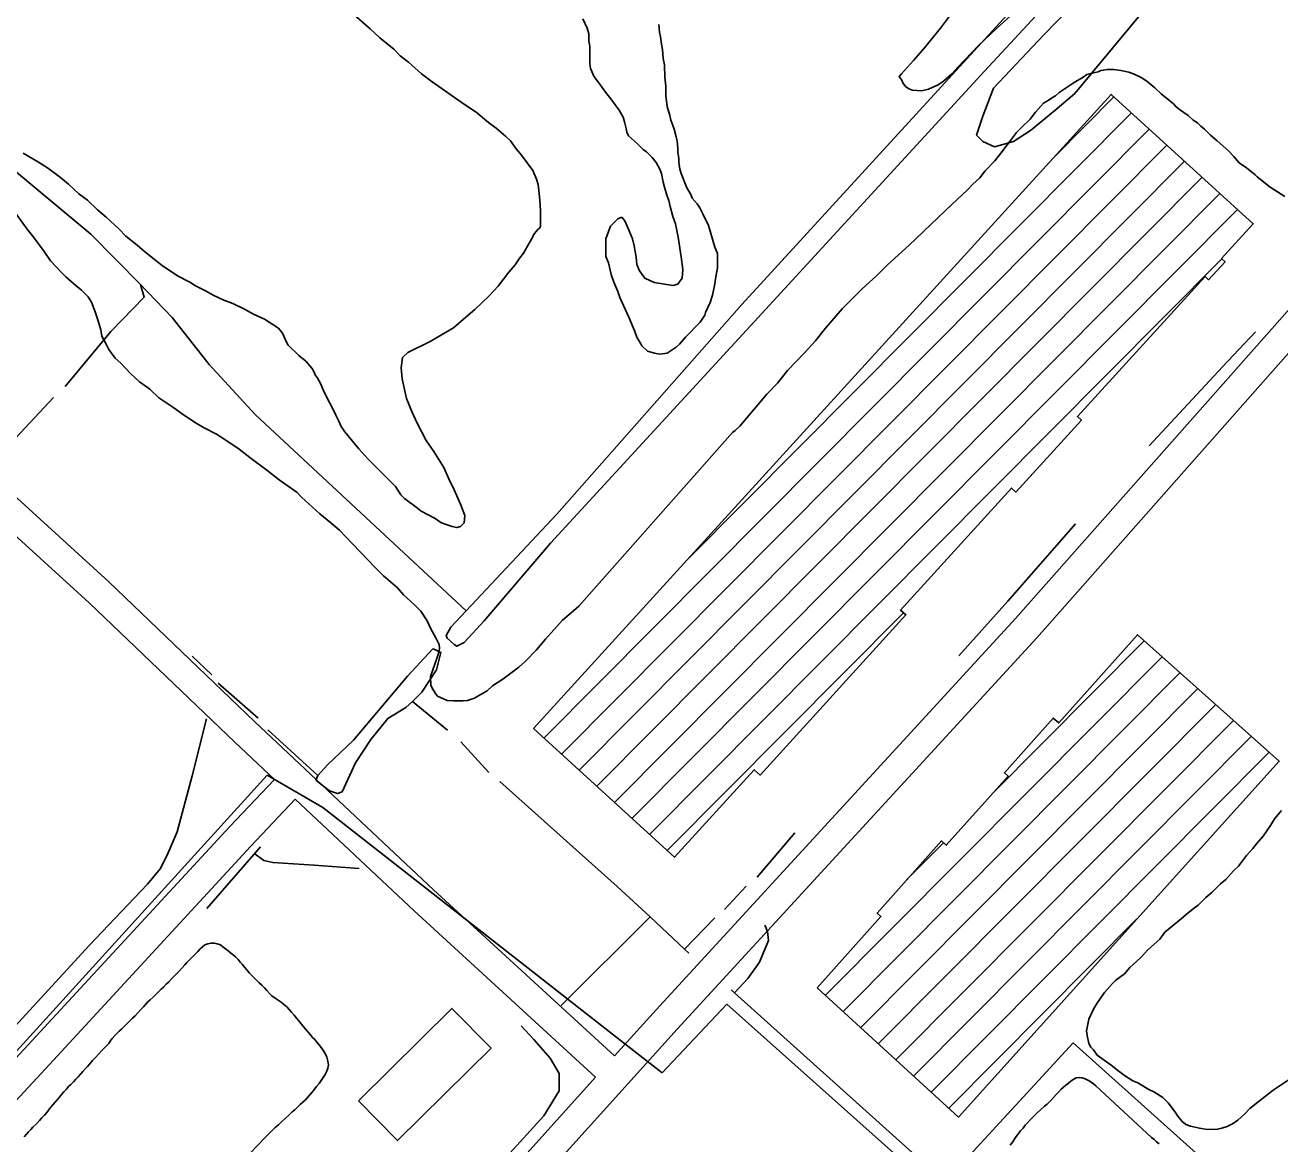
# Model space of a CAD drawing. Extents: x 3355677 to 3393573, y 612928 to 638357.
# Drawn here: x 3384413 to 3385728, y 621070 to 622243 of the extents above; entities that cross this region are included whole.
import ezdxf

# ---------------------------------------------------------------- set-up
doc = ezdxf.new("R2010")
doc.units = 0
for name, color, linetype in [('V-BLDG-OTLN', 7, 'Continuous'), ('V-ROAD-CNTR', 7, 'Continuous'), ('V-SITE-OTLN', 7, 'Continuous'), ('V-SITE-VEGE', 7, 'Continuous'), ('V-TOPO-SHOR', 7, 'Continuous')]:
    doc.layers.add(name, color=color, linetype=linetype)

msp = doc.modelspace()

# ---------------------------------------------------------------- linework, layer by layer
at = {"layer": 'V-BLDG-OTLN'}
for p, q in [((3385492.2, 622105), (3385554.2, 622167.4)), ((3385108.1, 621683.5), (3385572.7, 622150.5)), ((3384956.6, 621495.7), (3385591.2, 622133.6)), ((3384975.1, 621478.9), (3385609.7, 622116.8)), ((3384993.6, 621462), (3385628.2, 622099.9)), ((3385012.1, 621445.2), (3385646.7, 622083.1)), ((3385030.6, 621428.3), (3385665.2, 622066.2)), ((3385049.1, 621411.5), (3385683.7, 622049.4)), ((3385067.6, 621394.6), (3385667.4, 621997.6)), ((3385086.1, 621377.8), (3385333.7, 621626.7)), ((3385426.3, 621436.9), (3385586, 621597.4)), ((3385251.7, 621225.9), (3385604.7, 621580.8)), ((3385270.2, 621209), (3385623.4, 621564.1)), ((3385288.7, 621192.2), (3385642.1, 621547.4)), ((3385307.1, 621175.3), (3385660.8, 621530.8)), ((3385325.6, 621158.4), (3385679.5, 621514.1)), ((3385344.1, 621141.5), (3385698.2, 621497.5)), ((3385362.5, 621124.6), (3385716.8, 621480.8)), ((3385336.9, 621347), (3385375.6, 621385.9)), ((3385381, 621107.8), (3385578.3, 621306.1))]:
    msp.add_line(p, q, dxfattribs=at)
for points in [[(3384946, 621505.5), (3385551.4, 622170), (3385700.1, 622034.4), (3385666.9, 621998), (3385670.6, 621994.7), (3385653.4, 621975.8), (3385649.7, 621979.3), (3385515.9, 621832.5), (3385520.1, 621828.6), (3385451.5, 621753.3), (3385446.9, 621757.5), (3385330.4, 621629.7), (3385336.1, 621624.6), (3385183.3, 621456.9), (3385177.2, 621462.5), (3385093.7, 621370.8)], [(3385243.2, 621233.8), (3385310, 621308.7), (3385306, 621312.3), (3385373.4, 621387.9), (3385378.5, 621383.3), (3385443.3, 621455.9), (3385439.4, 621459.3), (3385490.5, 621516.6), (3385496.3, 621511.5), (3385578.7, 621603.9), (3385727.4, 621471.3), (3385391.1, 621098.6)], [(3384762.3, 621115.6), (3384860.4, 621212.4), (3384901.4, 621170.8), (3384803.3, 621074)]]:
    msp.add_lwpolyline(points, close=True, dxfattribs=at)
at = {"layer": 'V-ROAD-CNTR'}
for points in [[(3385481.3, 623640.8), (3385415.1, 623572.1), (3385005.6, 623128.5), (3384655.4, 622744.6), (3384187.8, 622244.8), (3384105.9, 622152.4), (3384086.4, 622117.1), (3384079.3, 622091.2), (3384083.5, 622062.8), (3384106.1, 622018.8), (3384188.5, 621943.8), (3384500.7, 621659.3), (3384654, 621512.8), (3384841.1, 621336.5), (3385030.9, 621162.8)], [(3385746.4, 621954.7), (3385451.1, 621620.8), (3385074.3, 621211), (3385030.9, 621162.8)], [(3385768.9, 621934.8), (3385473.3, 621600.7), (3385096.5, 621190.8), (3384942.2, 621019.5), (3384881.7, 620955.3)], [(3384389.9, 621719.7), (3384480.3, 621637.3), (3384633.3, 621491), (3384674.3, 621452.4)], [(3383866.5, 620578.7), (3384017, 620743.1), (3384420.6, 621178.7), (3384627.7, 621402.9), (3384674.3, 621452.4)], [(3383888.8, 620558.7), (3384039, 620722.7), (3384442.7, 621158.3), (3384649.6, 621382.5), (3384696.1, 621431.8)], [(3384696.1, 621431.8), (3384820.7, 621314.5), (3385010.8, 621140.5)], [(3385010.8, 621140.5), (3384920.2, 621039.8), (3384622.7, 620724.5), (3384304, 620380.1), (3384205, 620271.5)]]:
    msp.add_lwpolyline(points, dxfattribs=at)
at = {"layer": 'V-SITE-OTLN'}
for p, q in [((3384241.5, 620989.1), (3384666.6, 621456.6)), ((3384666.6, 621456.6), (3384725.2, 621422.8)), ((3384725.2, 621422.8), (3385044.7, 621173)), ((3385080.7, 621144.8), (3385148.5, 621216.7)), ((3385148.5, 621216.7), (3385368.2, 621021)), ((3385044.7, 621173), (3385080.7, 621144.8)), ((3385368.2, 621021), (3385511.3, 621176.3)), ((3385511.3, 621176.3), (3385643.9, 621057.7))]:
    msp.add_line(p, q, dxfattribs=at)
at = {"layer": 'V-SITE-VEGE'}
for points in [[(3384927.8, 622112.9), (3384921.7, 622121.2), (3384916.6, 622126.2), (3384906.6, 622134.5), (3384898.8, 622140.6), (3384885.9, 622151.2), (3384873.6, 622159.5), (3384839.6, 622183.3), (3384828.4, 622191.7), (3384815, 622203.9), (3384806.1, 622210.5), (3384799.4, 622217.2), (3384784.9, 622229.4), (3384774.8, 622238.8), (3384758.1, 622253.3)], [(3385381.9, 622251.8), (3385372.5, 622239.5), (3385355.8, 622218.9), (3385344.2, 622205.5), (3385331.4, 622191.5), (3385329.2, 622188.7), (3385332, 622184.8), (3385333.1, 622182), (3385335.9, 622178.2), (3385339.2, 622175.9), (3385343.2, 622174.3), (3385352.6, 622173.8), (3385359.9, 622175.4), (3385369.9, 622179.9), (3385375.4, 622183.8), (3385384.3, 622191.7), (3385390.4, 622198.4), (3385412.1, 622221.3), (3385431, 622239.2), (3385445.4, 622252)], [(3384997.6, 622249), (3385002.1, 622239.5), (3385003.8, 622233.4), (3385003.8, 622225.6), (3385004.9, 622220.6), (3385005, 622202.8), (3385005.5, 622197.2), (3385009.5, 622188.3), (3385014.5, 622182.2), (3385021.2, 622172.2), (3385026.8, 622165.5)], [(3385077.8, 622235.3), (3385077.3, 622243.1)], [(3385026.8, 622165.5), (3385032.4, 622157.7), (3385035.8, 622153.3), (3385039.7, 622146.1), (3385041.4, 622141.1), (3385043.1, 622134.4), (3385043.6, 622130.5), (3385045.3, 622126.6), (3385054.8, 622118.3), (3385060.9, 622112.2), (3385064.3, 622109.9), (3385070.4, 622103.8), (3385074.3, 622098.8), (3385078.3, 622091.6), (3385080, 622087.1), (3385081.7, 622078.2), (3385083.3, 622072.7), (3385085.6, 622064.3), (3385087.8, 622058.8), (3385089, 622052.6), (3385091.8, 622042.1), (3385094.6, 622034.3), (3385097.4, 622020.4), (3385100.8, 621999.8), (3385102.5, 621986.4), (3385101.5, 621977.5), (3385097, 621971.3), (3385092, 621969.7), (3385072.5, 621972.9), (3385062.5, 621977.4), (3385056.9, 621985.1), (3385054.1, 621991.8), (3385053.5, 621999.6), (3385051.2, 622011.3), (3385049.5, 622018.5), (3385046.2, 622026.9), (3385043.9, 622031.9), (3385041.7, 622037.5), (3385040, 622039.7), (3385038.3, 622041.3), (3385034.4, 622039.7), (3385026.6, 622031.8), (3385024.4, 622026.3), (3385021.7, 622018.5), (3385021.7, 622000.1), (3385024.5, 621993.4), (3385027.4, 621981.2), (3385030.2, 621973.4), (3385034.1, 621963.4), (3385036.3, 621957.2), (3385045.9, 621936.7), (3385052, 621921.6), (3385054.3, 621915.5), (3385058.2, 621908.8), (3385059.3, 621906.6), (3385065.5, 621901.1), (3385072.7, 621898.9), (3385078.3, 621897.8), (3385086.1, 621898.9), (3385095.5, 621905.1), (3385098.9, 621908.4), (3385105, 621915.7), (3385120.5, 621931.3), (3385125.5, 621938.6), (3385126.1, 621941.4), (3385131.1, 621952), (3385133.3, 621959.8), (3385136, 621971.5), (3385137.1, 621978.7), (3385138.7, 621988.2), (3385138.7, 622003.2), (3385135.9, 622009.9), (3385129.1, 622032.7), (3385123.5, 622045), (3385120.2, 622051.1), (3385117.4, 622055.5), (3385112.3, 622061.1), (3385110.7, 622065), (3385106.7, 622072.2), (3385100.6, 622087.2), (3385099.4, 622091.7), (3385098.3, 622098.9), (3385098.3, 622102.8), (3385097.2, 622109.5), (3385097.1, 622113.4), (3385096.6, 622121.2), (3385095.4, 622125.6), (3385093.2, 622133.4), (3385091.5, 622138.4), (3385089.8, 622142.9), (3385088.7, 622147.9), (3385085.9, 622157.3), (3385084.7, 622169), (3385084.7, 622178.5), (3385083.5, 622188), (3385083, 622200.8), (3385081.8, 622207.5), (3385081.2, 622216.9), (3385080.1, 622222.5), (3385079, 622230.3), (3385077.8, 622235.3)], [(3385733.4, 622062.9), (3385717.8, 622072.9), (3385704.4, 622083.5), (3385702.1, 622085.7), (3385693.2, 622092.9), (3385685.4, 622098.4), (3385679.8, 622105.1), (3385674.2, 622110.7), (3385662.5, 622121.2), (3385655.2, 622127.3), (3385649.1, 622133.4), (3385645.2, 622136.8), (3385641.8, 622140.1), (3385637.3, 622142.9), (3385631.8, 622147.9), (3385622.8, 622154), (3385618.9, 622157.3), (3385616.7, 622160.1), (3385612.8, 622163.4), (3385603.8, 622170.6), (3385597.1, 622176.7), (3385588.8, 622183.9), (3385582.6, 622187.8), (3385574.8, 622191.7), (3385572.6, 622192.2), (3385569.8, 622193.3), (3385561.4, 622195), (3385554.2, 622196.1), (3385547, 622196.1), (3385543.1, 622195.5), (3385540.3, 622194.9), (3385537.5, 622193.8), (3385531.4, 622192.1), (3385525.8, 622191), (3385521.9, 622188.2), (3385512.5, 622182.6), (3385506.3, 622178.1), (3385496.9, 622172), (3385493, 622168.6), (3385489.7, 622166.9), (3385485.2, 622163.6), (3385480.2, 622160.8), (3385471.9, 622151.3), (3385466.3, 622144), (3385457.5, 622135.6), (3385451.9, 622130.1), (3385445.8, 622121.7), (3385435.8, 622108.3), (3385429.2, 622100.5), (3385419.2, 622089.8), (3385413.6, 622082.6), (3385406.4, 622075.9), (3385400.3, 622069.7), (3385390.3, 622060.2), (3385377.5, 622048.5), (3385354.7, 622026.2), (3385339.7, 622012.2), (3385317, 621991.5), (3385305.3, 621979.8), (3385290.3, 621966.4), (3385269.8, 621945.7), (3385252, 621925), (3385240.9, 621911.6), (3385229.8, 621899.3), (3385212, 621880.9), (3385201.5, 621867.5), (3385190.4, 621855.8), (3385177.1, 621840.1), (3385169.3, 621831.2), (3385162.1, 621822.3), (3385157.1, 621817.8), (3385154.3, 621815.6), (3384993.3, 621634)], [(3384410.9, 622108.5), (3384427.1, 622099.1), (3384436.6, 622093), (3384450, 622083), (3384458.4, 622075.8), (3384469.5, 622065.8), (3384478.5, 622059.2), (3384489.1, 622049.2), (3384498, 622041.4), (3384511.4, 622029.2), (3384518.7, 622021.4), (3384530.4, 622012), (3384538.2, 622005.3), (3384550, 621995.9), (3384557.2, 621990.3), (3384565, 621985.3), (3384572.8, 621979.8), (3384585.7, 621973.1), (3384591.8, 621969.3), (3384603, 621963.7), (3384610.2, 621959.8), (3384621.4, 621954.3), (3384630.9, 621951), (3384643.1, 621944.9), (3384652.6, 621939.9), (3384663.8, 621934.4), (3384678.8, 621925), (3384682.8, 621920), (3384686.7, 621911.1), (3384688.9, 621907.2), (3384700.1, 621896.6), (3384707.4, 621890.5), (3384713.5, 621883.3), (3384715.2, 621880.5), (3384717.4, 621875.5), (3384719.1, 621873.3), (3384722.5, 621867.2), (3384725.3, 621860.5), (3384730.3, 621850.5), (3384734.2, 621843.2), (3384738.7, 621833.8), (3384741.5, 621828.2), (3384744.3, 621822.1), (3384748.2, 621816.6), (3384756.1, 621806.6), (3384762.8, 621798.8), (3384772.3, 621788.2), (3384801.3, 621759.3), (3384806.9, 621750.4), (3384810.8, 621746.6), (3384824.2, 621736.6), (3384828.1, 621733.2), (3384842.7, 621725.5), (3384848.8, 621721.6), (3384854.4, 621719.4), (3384860.5, 621717.2), (3384865.5, 621716.1), (3384869.4, 621717.2), (3384873.3, 621721.1), (3384873.8, 621728.9), (3384869.3, 621740.6), (3384862.6, 621755.6), (3384857, 621767.3), (3384852, 621779), (3384841.3, 621795.7), (3384833.5, 621807.3), (3384824, 621825.7), (3384818.4, 621837.9), (3384812.8, 621851.3), (3384808.2, 621871.9), (3384807.1, 621883.6), (3384808.7, 621894.2), (3384814.3, 621899.7), (3384837.6, 621911), (3384853.8, 621920.5), (3384862.1, 621925.5), (3384874.9, 621936.7), (3384884.3, 621944.5), (3384899.3, 621959), (3384908.8, 621969.1), (3384919.9, 621983.6), (3384926.5, 621991.4), (3384931.5, 621998.7), (3384935.4, 622003.7), (3384941.5, 622014.3), (3384944.8, 622019.9), (3384945.4, 622022.1), (3384947, 622024.4), (3384950.4, 622028.3), (3384952, 622029.9), (3384953.1, 622031.6), (3384953.1, 622048.3), (3384952.5, 622058.9), (3384951.9, 622066.2), (3384950.8, 622075.6), (3384949.1, 622081.2), (3384945.2, 622090.1), (3384933.4, 622106.2), (3384927.8, 622112.9)], [(3384993.3, 621634), (3384987.8, 621629), (3384976.1, 621619), (3384958.3, 621599.4), (3384948.9, 621588.2), (3384937.2, 621575.9), (3384930.6, 621569.8), (3384913.9, 621557.5), (3384902.8, 621550.2), (3384897.2, 621545.2), (3384889.4, 621540.7), (3384883.9, 621537.4), (3384876.6, 621535.1), (3384872.2, 621534.5), (3384862.2, 621534.5), (3384855.5, 621535), (3384845.4, 621539.5), (3384843.2, 621542.2), (3384840.4, 621546.7), (3384838.2, 621550.6), (3384838.1, 621560), (3384840.3, 621567.3), (3384845.3, 621581.2), (3384847, 621586.8), (3384847.5, 621590.2), (3384847, 621593.5), (3384844.1, 621599.1), (3384838, 621610.7), (3384834.6, 621618.5), (3384827.9, 621628.5), (3384821.2, 621635.2), (3384809.5, 621645.7), (3384803.3, 621653), (3384788.8, 621665.7), (3384779.3, 621675.2), (3384764.8, 621690.2), (3384755.8, 621699.6), (3384742.4, 621713.5), (3384733.5, 621721.3), (3384721.8, 621730.7), (3384702.8, 621747.9), (3384698.3, 621752.9), (3384679.3, 621766.2), (3384666.5, 621776.2), (3384648.6, 621789.5), (3384637.5, 621798.4), (3384622.4, 621808.4), (3384613.5, 621813.9), (3384600.1, 621821.1), (3384592.3, 621825.6), (3384578.9, 621834.4), (3384568.8, 621841.6), (3384553.2, 621852.2), (3384543.7, 621861.1), (3384533.1, 621868.8), (3384523.6, 621877.7), (3384513.5, 621888.3), (3384507.4, 621893.8), (3384500.7, 621902.7), (3384497.9, 621908.3), (3384493.4, 621916.6), (3384492.3, 621923.3), (3384488.9, 621935), (3384486.6, 621942.2), (3384482.7, 621952.2), (3384479.3, 621957.8), (3384472.1, 621965), (3384466.5, 621969.4), (3384455.9, 621978.9), (3384452, 621982.8), (3384439.7, 621995.5), (3384433, 622005.5), (3384422.3, 622020), (3384415.1, 622028.9), (3384401.6, 622047.8)], [(3385736.8, 621137.2), (3385727.3, 621131.1), (3385721.2, 621126.6), (3385705.1, 621114.3), (3385696.7, 621107.6), (3385691.2, 621102), (3385684, 621095.3), (3385678.4, 621091.4), (3385672.8, 621088.6), (3385667.3, 621086.9), (3385662.8, 621085.8), (3385651.7, 621085.7), (3385643.9, 621086.8), (3385634.4, 621089), (3385629.4, 621090.7), (3385625.5, 621094), (3385621, 621099.5), (3385617.7, 621104.6), (3385610.9, 621113.4), (3385605.4, 621119), (3385595.9, 621125.1), (3385590.8, 621127.3), (3385579.1, 621134.5), (3385574.1, 621136.7), (3385565.2, 621142.3), (3385559.6, 621146.2), (3385551.2, 621152.8), (3385536.7, 621163.3), (3385532.8, 621168.9), (3385530, 621171.7), (3385527.8, 621175.6), (3385526.1, 621183.9), (3385525.5, 621188.9), (3385527.7, 621201.2), (3385533.2, 621212.4), (3385537.1, 621218.5), (3385544.3, 621229.1), (3385552.6, 621238.6), (3385556, 621241.9), (3385565.4, 621248.7), (3385571, 621255.4), (3385582.1, 621265.4), (3385589.8, 621273.8), (3385602.1, 621285), (3385607.6, 621292.2), (3385624.8, 621306.2), (3385629.8, 621310.7), (3385637.1, 621316.8), (3385642.6, 621320.7), (3385650.4, 621328.6), (3385657.1, 621334.2), (3385665.9, 621343.1), (3385671.5, 621347.6), (3385679.3, 621356.5), (3385684.8, 621361.5), (3385693.1, 621372.7), (3385699.8, 621380), (3385703.7, 621385), (3385710.4, 621392.8), (3385718.1, 621404), (3385722.6, 621411.2), (3385729.8, 621419.6)]]:
    msp.add_lwpolyline(points, dxfattribs=at)
at = {"layer": 'V-TOPO-SHOR'}
for p, q in [((3384455, 621863.9), (3384503, 621921.7)), ((3384368.4, 621772.9), (3384442.7, 621852.5)), ((3384963.7, 621699.9), (3384894, 621618.4)), ((3384588, 621581.6), (3384608.8, 621561.8)), ((3384615.5, 621553.3), (3384657.2, 621516.6)), ((3384855.6, 621504), (3384818.9, 621533.9)), ((3384667.6, 621504.3), (3384719.7, 621456.3)), ((3384759.4, 621469.7), (3384775.3, 621494.3)), ((3384899.2, 621459.7), (3384869.8, 621491.7)), ((3385219.7, 621396.4), (3385180.1, 621350)), ((3384603.4, 621317.2), (3384659.9, 621381.6)), ((3385168.8, 621340.5), (3385146.2, 621315.9)), ((3384974.9, 621215.5), (3385068, 621308.2)), ((3385135.9, 621307.3), (3385104.2, 621274.5))]:
    msp.add_line(p, q, dxfattribs=at)
for points in [[(3384894, 621618.4), (3384873.3, 621595.7), (3384865.7, 621591.9), (3384862.9, 621593.7), (3384855.3, 621600.3), (3384854.4, 621603.2), (3384859.1, 621611.7), (3384875.3, 621629), (3384970.2, 621730.1), (3385164.2, 621949.9), (3385442, 622253.1), (3385664.2, 622492.8), (3385870.4, 622720.2)], [(3385885.6, 622706), (3385684.1, 622480.6), (3385418.5, 622194.4), (3385185, 621940.5), (3384963.7, 621699.9)], [(3385742.8, 622442.9), (3385672.2, 622362.4), (3385571.4, 622241.2), (3385513.1, 622171.1), (3385492.3, 622153.1), (3385466.9, 622132.2), (3385449, 622120.8), (3385429.1, 622115.1), (3385416.8, 622120.7), (3385410.2, 622127.3), (3385416.8, 622147.2), (3385428, 622176.5), (3385480.8, 622232.4), (3385558, 622312), (3385645.5, 622420.9), (3385673.8, 622442.7), (3385694.5, 622464.5), (3385737.8, 622515.7)], [(3384503, 621921.7), (3384537.9, 621957.7), (3384534, 621970.9), (3384481.9, 622023.6), (3384349.3, 622133.8), (3384267.9, 622198.7)], [(3384533.1, 621971.9), (3384567.2, 621936.1), (3384606.1, 621887), (3384654.4, 621834.3), (3384875.3, 621629)], [(3385591.2, 621801.7), (3385668, 621884.4), (3385702.4, 621921.1)], [(3385391.5, 621581.8), (3385442.9, 621639), (3385514, 621720.2)], [(3384759.4, 621469.7), (3384745.3, 621439.4), (3384740.6, 621437.5), (3384732, 621440.3), (3384717.8, 621451.6), (3384719.7, 621456.3), (3384730.1, 621467.7), (3384757.4, 621493.3), (3384813.9, 621560.5), (3384840.2, 621589), (3384843.1, 621588), (3384848.8, 621585.2), (3384844.1, 621567.2), (3384829, 621543.6), (3384818.9, 621533.9), (3384812.1, 621527.5), (3384793.2, 621516.1), (3384775.3, 621494.3)], [(3384100.7, 620867), (3384189.2, 620962.7), (3384316.4, 621100.1), (3384480.2, 621278.2), (3384541.4, 621342.6), (3384554.6, 621358.7), (3384562.1, 621372.9), (3384572.5, 621397.5), (3384588.3, 621456.1), (3384603.3, 621515.7)], [(3385108.6, 621270.4), (3385104.2, 621274.5), (3385068, 621308.2), (3385033.7, 621340.1), (3384910.6, 621450.3)], [(3384763.3, 621359), (3384716.1, 621362.6), (3384672.6, 621365.3), (3384663.1, 621367.2), (3384653.7, 621374.5)], [(3385188.2, 621299.6), (3385191.1, 621293), (3385192.1, 621283.5), (3385182.7, 621260.8), (3385170.5, 621243.8), (3385156.5, 621228.7)], [(3384509.6, 621186.6), (3384511.8, 621188.7), (3384514.1, 621190.8), (3384517.2, 621193.8), (3384519.7, 621196.1), (3384522.2, 621198.7), (3384525.6, 621202.2), (3384528.3, 621204.8), (3384531.2, 621207.7), (3384534.3, 621211.2), (3384537.1, 621214.1), (3384539.2, 621216.4), (3384541.5, 621218.8), (3384544.3, 621221.3), (3384547.3, 621224.3), (3384549.8, 621226.7), (3384552.3, 621229.2), (3384555.8, 621232.5), (3384558, 621234.7), (3384561, 621237.7), (3384563.6, 621240.4), (3384566.4, 621243.3), (3384568.8, 621245.9), (3384571.4, 621248.4), (3384574.5, 621251.6), (3384577.8, 621255), (3384580.5, 621258.1), (3384582.5, 621260.4), (3384584.7, 621262.5), (3384586.8, 621264.7), (3384589.3, 621267.3), (3384591.9, 621269.9), (3384594, 621272.1), (3384596.6, 621274.7), (3384598.9, 621276.8), (3384601.6, 621278.9), (3384604.6, 621280.1), (3384607.7, 621280.6), (3384611.3, 621280.8), (3384614.4, 621280.1), (3384617.7, 621278.9), (3384620.4, 621277), (3384623.1, 621274.8), (3384625.8, 621272.8), (3384628.3, 621270.8), (3384631.2, 621268.4), (3384633.6, 621266.3), (3384636.2, 621263.7), (3384638.5, 621261), (3384640.5, 621258.6), (3384643, 621255.5), (3384645.4, 621252.7), (3384648, 621249.7), (3384650.7, 621247), (3384653.3, 621244.4), (3384655.7, 621242), (3384658.5, 621239.3), (3384661.2, 621236.6), (3384663.9, 621233.9), (3384666.4, 621231.2), (3384669.6, 621227.8), (3384671.8, 621225.5), (3384675, 621223), (3384678.2, 621221), (3384681.5, 621218.9), (3384683.9, 621216.9), (3384687.3, 621213.9), (3384689.9, 621211.4), (3384692.3, 621208.6), (3384695, 621205.5), (3384697.6, 621202.3), (3384700, 621199.3), (3384702.4, 621196.4), (3384704.5, 621193.8), (3384707.3, 621190.4), (3384709.8, 621187.4), (3384712.2, 621184.7), (3384714.4, 621182), (3384716.6, 621179.7), (3384718.9, 621177.1), (3384722.8, 621172.5), (3384725.7, 621168), (3384727.9, 621164.6), (3384729.4, 621161.4), (3384730.5, 621157), (3384730.9, 621153.2), (3384730.2, 621149.7), (3384729, 621146), (3384727.6, 621143.3), (3384725.5, 621140.1), (3384723.5, 621137), (3384721.1, 621133.8), (3384718.6, 621130.5), (3384716.4, 621127.8), (3384713.9, 621124.7), (3384711.6, 621121.8), (3384709.1, 621119.2), (3384706.8, 621116.8), (3384704.3, 621114.3), (3384701.5, 621111.7), (3384698.6, 621109)], [(3385419.3, 620988.9), (3385342.6, 621061.4), (3385156.5, 621228.7), (3385153.1, 621231.8)], [(3384412.1, 621077.9), (3384414.5, 621080.6), (3384416.5, 621083), (3384419, 621085.7), (3384421.2, 621087.9), (3384424.9, 621091.6), (3384428, 621094.9), (3384430.7, 621097.7), (3384433.3, 621100.4), (3384435.9, 621103.4), (3384437.7, 621105.8), (3384439.8, 621108.5), (3384442.2, 621111.5), (3384444.3, 621113.8), (3384446.8, 621116.7), (3384449.2, 621119.5), (3384451.3, 621122.1), (3384453.8, 621124.9), (3384456.3, 621127.7), (3384458.6, 621130.5), (3384460.9, 621132.8), (3384463.7, 621135.5), (3384466.4, 621138.3), (3384468.8, 621140.6), (3384471.1, 621143.4), (3384473.7, 621146.4), (3384476.2, 621149.3), (3384478.3, 621151.7), (3384481, 621154.5), (3384483.8, 621157.8), (3384486.9, 621161.1), (3384490.1, 621164.6), (3384493.6, 621168.2), (3384496.1, 621170.6), (3384498.6, 621173.4), (3384500.7, 621175.6), (3384502.2, 621178.2), (3384504.2, 621180.9), (3384507.1, 621184), (3384509.6, 621186.6)], [(3384921.1, 621060.9), (3384956.8, 621099.7), (3384972.8, 621126.2), (3384972.8, 621144.2), (3384963.3, 621160.2), (3384946.2, 621180), (3384932.9, 621194.2)], [(3385445.5, 621069.1), (3385448.1, 621072.6), (3385450.5, 621076.8), (3385453, 621080.1), (3385456.4, 621084), (3385458.9, 621087.1), (3385461.3, 621090), (3385463.6, 621092.6), (3385466.9, 621096), (3385470, 621099.1), (3385473.5, 621102.8), (3385477.3, 621106.3), (3385481.5, 621109.9), (3385484.1, 621112.1), (3385488, 621115.9), (3385490.8, 621119), (3385493.6, 621122.1), (3385495.9, 621124.5), (3385498.9, 621127.7), (3385501.4, 621129.8), (3385503.8, 621131.9), (3385506.4, 621134), (3385509, 621136.1), (3385511.6, 621137.9), (3385514.6, 621139.6), (3385517.8, 621140.1), (3385520.9, 621139.7), (3385524.1, 621138.6), (3385527.5, 621137)], [(3385527.5, 621137), (3385530.3, 621135.2), (3385532.7, 621133.3), (3385535.3, 621131.2), (3385593.7, 621077.3)], [(3384698.6, 621109), (3384695.7, 621106.3), (3384693.1, 621103.9), (3384689.8, 621100.9), (3384685.4, 621096.8), (3384682.3, 621094.1), (3384678.5, 621090.6), (3384675.1, 621087.7), (3384672.6, 621085.1), (3384669.2, 621081.6), (3384666.4, 621078.9), (3384664, 621076.5), (3384531.9, 620938.3)], [(3385593.7, 621077.3), (3385596.3, 621075.2), (3385598.9, 621072.8), (3385601.4, 621070.4)]]:
    msp.add_lwpolyline(points, dxfattribs=at)

doc.saveas('drawing.dxf')
